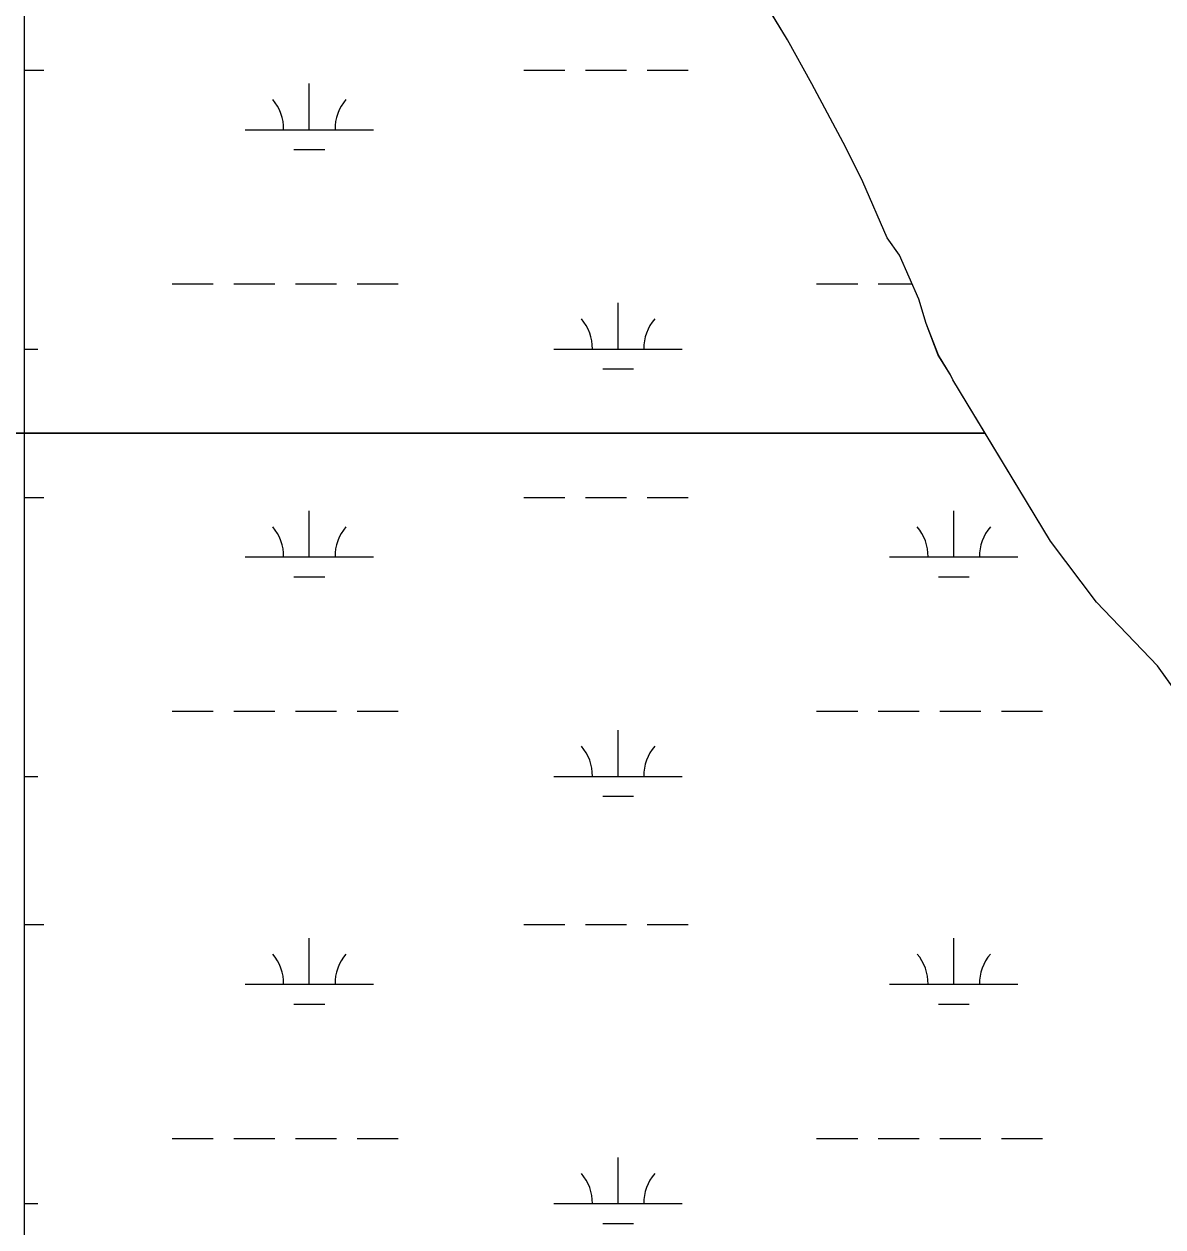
# Model space of a CAD drawing. Extents: x 3161564 to 3199464, y 849354 to 874788.
# Drawn here: x 3188477 to 3189364, y 871621 to 872557 of the extents above; entities that cross this region are included whole.
import ezdxf

# ---------------------------------------------------------------- set-up
doc = ezdxf.new("R2010")
doc.units = 0
for name, color, linetype in [('V-SITE-VEGE', 7, 'Continuous'), ('V-TOPO-SHOR', 7, 'Continuous'), ('V-WETL-SWMP', 7, 'Continuous')]:
    doc.layers.add(name, color=color, linetype=linetype)

msp = doc.modelspace()

# ---------------------------------------------------------------- linework, layer by layer
at = {"layer": 'V-SITE-VEGE'}
for p, q in [((3189071.8, 872545.01), (3189039.55, 872598.32)), ((3189090.76, 872510.74), (3189071.8, 872545.01)), ((3189117.31, 872461.25), (3189090.76, 872510.74)), ((3189130.58, 872434.6), (3189117.31, 872461.25)), ((3189149.52, 872390.82), (3189130.58, 872434.6)), ((3189159.01, 872377.49), (3189149.52, 872390.82)), ((3189174.17, 872343.23), (3189159.01, 872377.49)), ((3189179.84, 872324.2), (3189174.17, 872343.23)), ((3189189.31, 872299.46), (3189179.84, 872324.2)), ((3189198.79, 872284.23), (3189189.31, 872299.46)), ((3189200.69, 872280.42), (3189198.79, 872284.23)), ((3189225.86, 872238.72), (3189200.69, 872280.42)), ((3185992.3, 872238.72), (3189225.86, 872238.72))]:
    msp.add_line(p, q, dxfattribs=at)
msp.add_lwpolyline([(3189629.31, 871549.34), (3189597.12, 871634.98), (3189557.32, 871720.64), (3189517.51, 871798.68), (3189472.02, 871893.86), (3189451.16, 871928.13), (3189432.18, 871954.79), (3189420.8, 871971.93), (3189388.55, 872017.63), (3189360.08, 872057.62), (3189312.62, 872107.15), (3189276.56, 872154.76), (3189225.86, 872238.72), (3185992.3, 872238.72)], dxfattribs=at)
at = {"layer": 'V-TOPO-SHOR'}
for p, q in [((3189071.81, 872545.02), (3189039.56, 872598.33)), ((3189090.77, 872510.75), (3189071.81, 872545.02)), ((3189117.31, 872461.25), (3189090.77, 872510.75)), ((3189130.58, 872434.6), (3189117.31, 872461.25)), ((3189149.53, 872390.82), (3189130.58, 872434.6)), ((3189159.02, 872377.5), (3189149.53, 872390.82)), ((3189174.17, 872343.23), (3189159.02, 872377.5)), ((3189179.85, 872324.2), (3189174.17, 872343.23)), ((3189189.32, 872299.46), (3189179.85, 872324.2)), ((3189198.8, 872284.23), (3189189.32, 872299.46)), ((3189200.7, 872280.42), (3189198.8, 872284.23)), ((3189276.56, 872154.76), (3189200.7, 872280.42)), ((3189312.62, 872107.15), (3189276.56, 872154.76)), ((3189360.09, 872057.62), (3189312.62, 872107.15)), ((3189388.55, 872017.63), (3189360.09, 872057.62))]:
    msp.add_line(p, q, dxfattribs=at)
at = {"layer": 'V-WETL-SWMP'}
for p, q in [((3188477.26, 872944.95), (3188477.26, 871596.45)), ((3189071.81, 872545.02), (3189039.56, 872598.33)), ((3189090.77, 872510.75), (3189071.81, 872545.02)), ((3188477.26, 872521.49), (3188492.59, 872521.49)), ((3188866.5, 872521.49), (3188898.5, 872521.49)), ((3188914.5, 872521.49), (3188946.5, 872521.49)), ((3188962.5, 872521.49), (3188994.5, 872521.49)), ((3188699.43, 872475.06), (3188699.43, 872511.06)), ((3189117.31, 872461.25), (3189090.77, 872510.75)), ((3188649.43, 872475.06), (3188749.43, 872475.06)), ((3188687.43, 872459.63), (3188711.43, 872459.63)), ((3189130.58, 872434.6), (3189117.31, 872461.25)), ((3189149.53, 872390.82), (3189130.58, 872434.6)), ((3189159.02, 872377.5), (3189149.53, 872390.82)), ((3189174.17, 872343.23), (3189159.02, 872377.5)), ((3188592.59, 872354.99), (3188624.59, 872354.99)), ((3188640.59, 872354.99), (3188672.59, 872354.99)), ((3188688.59, 872354.99), (3188720.59, 872354.99)), ((3188736.59, 872354.99), (3188768.59, 872354.99)), ((3189094.5, 872354.99), (3189126.5, 872354.99)), ((3189142.5, 872354.99), (3189168.97, 872354.99)), ((3189179.85, 872324.2), (3189174.17, 872343.23)), ((3188939.91, 872304.25), (3188939.91, 872340.25)), ((3189189.32, 872299.46), (3189179.85, 872324.2)), ((3188477.26, 872304.25), (3188488, 872304.25)), ((3188889.91, 872304.25), (3188989.91, 872304.25)), ((3189198.8, 872284.23), (3189189.32, 872299.46)), ((3188927.91, 872288.82), (3188951.91, 872288.82)), ((3189200.7, 872280.42), (3189198.8, 872284.23)), ((3189276.56, 872154.76), (3189200.7, 872280.42)), ((3188477.26, 872188.82), (3188492.59, 872188.82)), ((3188866.5, 872188.82), (3188898.5, 872188.82)), ((3188914.5, 872188.82), (3188946.5, 872188.82)), ((3188962.5, 872188.82), (3188994.5, 872188.82)), ((3188699.43, 872142.39), (3188699.43, 872178.39)), ((3189201.34, 872142.39), (3189201.34, 872178.39)), ((3189312.62, 872107.15), (3189276.56, 872154.76)), ((3188649.43, 872142.39), (3188749.43, 872142.39)), ((3189151.34, 872142.39), (3189251.34, 872142.39)), ((3188687.43, 872126.96), (3188711.43, 872126.96)), ((3189189.34, 872126.96), (3189213.34, 872126.96)), ((3189360.09, 872057.62), (3189312.62, 872107.15)), ((3189388.55, 872017.63), (3189360.09, 872057.62)), ((3188592.59, 872022.32), (3188624.59, 872022.32)), ((3188640.59, 872022.32), (3188672.59, 872022.32)), ((3188688.59, 872022.32), (3188720.59, 872022.32)), ((3188736.59, 872022.32), (3188768.59, 872022.32)), ((3189094.5, 872022.32), (3189126.5, 872022.32)), ((3189142.5, 872022.32), (3189174.5, 872022.32)), ((3189190.5, 872022.32), (3189222.5, 872022.32)), ((3189238.5, 872022.32), (3189270.5, 872022.32)), ((3188939.91, 871971.57), (3188939.91, 872007.57)), ((3188477.26, 871971.57), (3188488, 871971.57)), ((3188889.91, 871971.57), (3188989.91, 871971.57)), ((3188927.91, 871956.14), (3188951.91, 871956.14)), ((3188477.26, 871856.14), (3188492.59, 871856.14)), ((3188866.5, 871856.14), (3188898.5, 871856.14)), ((3188914.5, 871856.14), (3188946.5, 871856.14)), ((3188962.5, 871856.14), (3188994.5, 871856.14)), ((3188699.43, 871809.71), (3188699.43, 871845.71)), ((3189201.34, 871809.71), (3189201.34, 871845.71)), ((3188649.43, 871809.71), (3188749.43, 871809.71)), ((3189151.34, 871809.71), (3189251.34, 871809.71)), ((3188687.43, 871794.28), (3188711.43, 871794.28)), ((3189189.34, 871794.28), (3189213.34, 871794.28)), ((3188592.59, 871689.64), (3188624.59, 871689.64)), ((3188640.59, 871689.64), (3188672.59, 871689.64)), ((3188688.59, 871689.64), (3188720.59, 871689.64)), ((3188736.59, 871689.64), (3188768.59, 871689.64)), ((3189094.5, 871689.64), (3189126.5, 871689.64)), ((3189142.5, 871689.64), (3189174.5, 871689.64)), ((3189190.5, 871689.64), (3189222.5, 871689.64)), ((3189238.5, 871689.64), (3189270.5, 871689.64)), ((3188939.91, 871638.9), (3188939.91, 871674.9)), ((3188477.26, 871638.9), (3188488, 871638.9)), ((3188889.91, 871638.9), (3188989.91, 871638.9)), ((3188927.91, 871623.47), (3188951.91, 871623.47))]:
    msp.add_line(p, q, dxfattribs=at)
for centre, start, end in [((3188644.19, 872475.54), 359.22818, 40.77184), ((3188754.68, 872475.54), 139.22818, 180.77184), ((3188884.66, 872304.72), 359.22818, 40.77184), ((3188995.15, 872304.72), 139.22818, 180.77184), ((3188644.19, 872142.86), 359.22818, 40.77184), ((3188754.68, 872142.86), 139.22818, 180.77184), ((3189146.1, 872142.86), 359.22818, 40.77184), ((3189256.58, 872142.86), 139.22818, 180.77184), ((3188884.66, 871972.05), 359.22818, 40.77184), ((3188995.15, 871972.05), 139.22818, 180.77184), ((3188644.19, 871810.19), 359.22818, 40.77184), ((3188754.68, 871810.19), 139.22818, 180.77184), ((3189146.1, 871810.19), 359.22818, 40.77184), ((3189256.59, 871810.19), 139.22818, 180.77184), ((3188884.66, 871639.37), 359.22818, 40.77184), ((3188995.15, 871639.37), 139.22818, 180.77184)]:
    msp.add_arc(centre, 35.25, start, end, dxfattribs=at)

doc.saveas('drawing.dxf')
